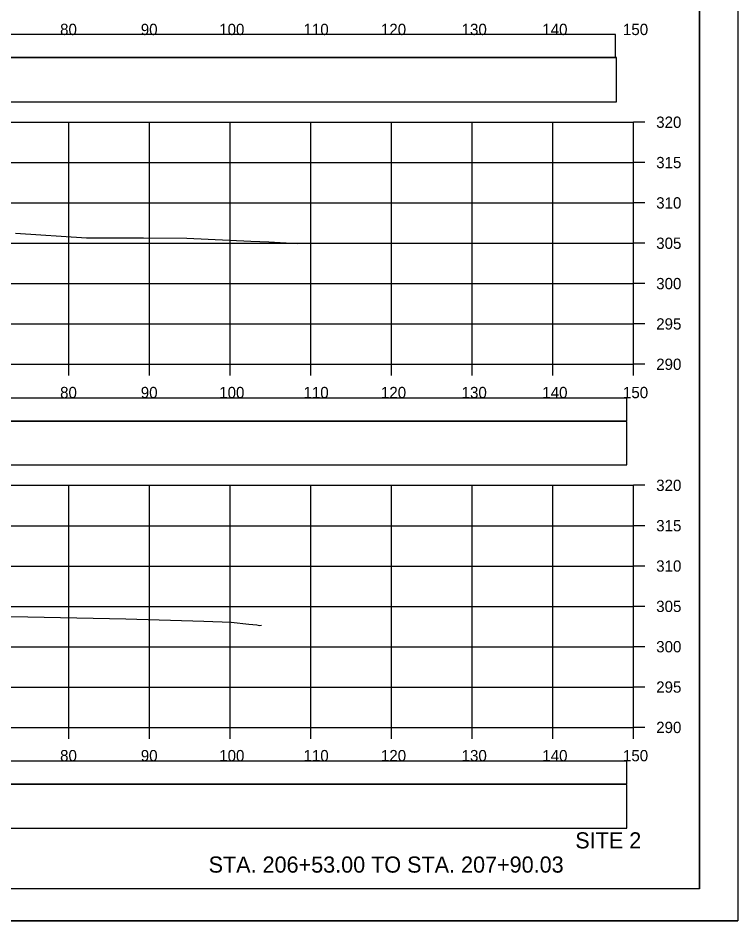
# Model space of a CAD drawing. Extents: x 1368122 to 1710785, y 373130 to 557566.
# Drawn here: x 1370095.9 to 1370185.2, y 374410.4 to 374522.2 of the extents above; entities that cross this region are included whole.
import ezdxf

# ---------------------------------------------------------------- set-up
doc = ezdxf.new("R2010")
doc.units = 0
for name, color, linetype in [('R_Alt Surface', 7, 'Continuous'), ('R_Axis', 7, 'Continuous'), ('R_Axis Annot', 7, 'Continuous'), ('R_Border', 7, 'Continuous'), ('R_Draft', 7, 'Continuous'), ('R_Exist Surface', 7, 'Continuous'), ('R_Grid', 7, 'Continuous'), ('R_No Plot', 7, 'Continuous')]:
    doc.layers.add(name, color=color, linetype=linetype)

msp = doc.modelspace()

# ---------------------------------------------------------------- linework, layer by layer
for points in [[(1369871.69, 374517.38), (1370169.99, 374517.38), (1370169.99, 374520.2), (1369871.69, 374520.2)], [(1369873.09, 374472.33), (1370171.39, 374472.33), (1370171.39, 374475.15), (1369873.09, 374475.15)], [(1369873.09, 374466.86), (1370171.39, 374466.86), (1370171.39, 374472.27), (1369873.09, 374472.27)], [(1369873.09, 374427.33), (1370171.39, 374427.33), (1370171.39, 374430.15), (1369873.09, 374430.15)], [(1369873.09, 374421.86), (1370171.39, 374421.86), (1370171.39, 374427.27), (1369873.09, 374427.27)]]:
    msp.add_lwpolyline(points, close=True)
at = {"layer": 'R_Alt Surface'}
msp.add_lwpolyline([(1369871.69, 374511.86), (1370170.11, 374511.86), (1370170.11, 374517.38), (1369871.69, 374517.38)], close=True, dxfattribs=at)
at = {"layer": 'R_Axis'}
for p, q in [((1370172.24, 374479.34), (1370172.24, 374509.34)), ((1370173.64, 374509.34), (1370172.24, 374509.34)), ((1370173.64, 374504.34), (1370172.24, 374504.34)), ((1370173.64, 374499.34), (1370172.24, 374499.34)), ((1370173.64, 374494.34), (1370172.24, 374494.34)), ((1370173.64, 374489.34), (1370172.24, 374489.34)), ((1370173.64, 374484.34), (1370172.24, 374484.34)), ((1369872.24, 374479.34), (1370172.24, 374479.34)), ((1370102.24, 374477.94), (1370102.24, 374479.34)), ((1370112.24, 374477.94), (1370112.24, 374479.34)), ((1370122.24, 374477.94), (1370122.24, 374479.34)), ((1370132.24, 374477.94), (1370132.24, 374479.34)), ((1370142.24, 374477.94), (1370142.24, 374479.34)), ((1370152.24, 374477.94), (1370152.24, 374479.34)), ((1370162.24, 374477.94), (1370162.24, 374479.34)), ((1370172.24, 374477.94), (1370172.24, 374479.34)), ((1370173.64, 374479.34), (1370172.24, 374479.34)), ((1370172.24, 374434.34), (1370172.24, 374464.34)), ((1370173.64, 374464.34), (1370172.24, 374464.34)), ((1370173.64, 374459.34), (1370172.24, 374459.34)), ((1370173.64, 374454.34), (1370172.24, 374454.34)), ((1370173.64, 374449.34), (1370172.24, 374449.34)), ((1370173.64, 374444.34), (1370172.24, 374444.34)), ((1370173.64, 374439.34), (1370172.24, 374439.34)), ((1369872.24, 374434.34), (1370172.24, 374434.34)), ((1370102.24, 374432.94), (1370102.24, 374434.34)), ((1370112.24, 374432.94), (1370112.24, 374434.34)), ((1370122.24, 374432.94), (1370122.24, 374434.34)), ((1370132.24, 374432.94), (1370132.24, 374434.34)), ((1370142.24, 374432.94), (1370142.24, 374434.34)), ((1370152.24, 374432.94), (1370152.24, 374434.34)), ((1370162.24, 374432.94), (1370162.24, 374434.34)), ((1370172.24, 374432.94), (1370172.24, 374434.34)), ((1370173.64, 374434.34), (1370172.24, 374434.34))]:
    msp.add_line(p, q, dxfattribs=at)
at = {"layer": 'R_Border'}
for q in [(1370180.42, 374619.8), (1369864.24, 374414.34)]:
    msp.add_line((1370180.42, 374414.34), q, dxfattribs=at)
at = {"layer": 'R_Exist Surface'}
for points in [[(1370095.63, 374495.6), (1370104.41, 374495), (1370111.47, 374495.02), (1370116.85, 374494.96), (1370124.79, 374494.6), (1370127.03, 374494.53), (1370130.58, 374494.31)], [(1370094.56, 374448.09), (1370097.15, 374448.06), (1370109.3, 374447.8), (1370118.95, 374447.51), (1370122.35, 374447.39), (1370124.55, 374447.14), (1370125.55, 374447.04), (1370125.87, 374446.97), (1370126.1, 374447.02)]]:
    msp.add_lwpolyline(points, dxfattribs=at)
at = {"layer": 'R_Grid'}
for p, q in [((1369872.24, 374509.34), (1370172.24, 374509.34)), ((1370102.24, 374479.34), (1370102.24, 374509.34)), ((1370112.24, 374479.34), (1370112.24, 374509.34)), ((1370122.24, 374479.34), (1370122.24, 374509.34)), ((1370132.24, 374479.34), (1370132.24, 374509.34)), ((1370142.24, 374479.34), (1370142.24, 374509.34)), ((1370152.24, 374479.34), (1370152.24, 374509.34)), ((1370162.24, 374479.34), (1370162.24, 374509.34)), ((1370172.24, 374479.34), (1370172.24, 374509.34)), ((1369872.24, 374504.34), (1370172.24, 374504.34)), ((1369872.24, 374499.34), (1370172.24, 374499.34)), ((1369872.24, 374494.34), (1370172.24, 374494.34)), ((1369872.24, 374489.34), (1370172.24, 374489.34)), ((1369872.24, 374484.34), (1370172.24, 374484.34)), ((1369872.24, 374479.34), (1370172.24, 374479.34)), ((1369872.24, 374464.34), (1370172.24, 374464.34)), ((1370102.24, 374434.34), (1370102.24, 374464.34)), ((1370112.24, 374434.34), (1370112.24, 374464.34)), ((1370122.24, 374434.34), (1370122.24, 374464.34)), ((1370132.24, 374434.34), (1370132.24, 374464.34)), ((1370142.24, 374434.34), (1370142.24, 374464.34)), ((1370152.24, 374434.34), (1370152.24, 374464.34)), ((1370162.24, 374434.34), (1370162.24, 374464.34)), ((1370172.24, 374434.34), (1370172.24, 374464.34)), ((1369872.24, 374459.34), (1370172.24, 374459.34)), ((1369872.24, 374454.34), (1370172.24, 374454.34)), ((1369872.24, 374449.34), (1370172.24, 374449.34)), ((1369872.24, 374444.34), (1370172.24, 374444.34)), ((1369872.24, 374439.34), (1370172.24, 374439.34)), ((1369872.24, 374434.34), (1370172.24, 374434.34))]:
    msp.add_line(p, q, dxfattribs=at)
at = {"layer": 'R_No Plot'}
msp.add_line((1369851.84, 374410.36), (1370185.17, 374410.36), dxfattribs=at)
for points in [[(1369851.83, 374623.69), (1370185.17, 374623.69), (1370185.17, 374410.35), (1369851.83, 374410.35)], [(1370098.16, 374619.8), (1370117.78, 374619.8), (1370117.78, 374609.92), (1370133.89, 374609.92), (1370157.09, 374609.92), (1370157.21, 374581.76), (1370180.42, 374581.76), (1370180.42, 374414.34), (1369864.24, 374414.34), (1369864.24, 374619.8)]]:
    msp.add_lwpolyline(points, close=True, dxfattribs=at)

# ---------------------------------------------------------------- texts
at = {"layer": 'R_Axis Annot'}
for s, p in [('80', (1370101.15, 374520.14)), ('90', (1370111.15, 374520.14)), ('100', (1370120.87, 374520.14)), ('110', (1370131.32, 374520.14)), ('120', (1370140.92, 374520.14)), ('130', (1370150.92, 374520.14)), ('140', (1370160.92, 374520.14)), ('150', (1370170.92, 374520.14)), ('320', (1370175.04, 374508.64)), ('315', (1370175.04, 374503.64)), ('310', (1370175.04, 374498.64)), ('305', (1370175.04, 374493.64)), ('300', (1370175.04, 374488.64)), ('295', (1370175.04, 374483.64)), ('290', (1370175.04, 374478.64)), ('80', (1370101.15, 374475.14)), ('90', (1370111.15, 374475.14)), ('100', (1370120.87, 374475.14)), ('110', (1370131.32, 374475.14)), ('120', (1370140.92, 374475.14)), ('130', (1370150.92, 374475.14)), ('140', (1370160.92, 374475.14)), ('150', (1370170.92, 374475.14)), ('320', (1370175.04, 374463.64)), ('315', (1370175.04, 374458.64)), ('310', (1370175.04, 374453.64)), ('305', (1370175.04, 374448.64)), ('300', (1370175.04, 374443.64)), ('295', (1370175.04, 374438.64)), ('290', (1370175.04, 374433.64)), ('80', (1370101.15, 374430.14)), ('90', (1370111.15, 374430.14)), ('100', (1370120.87, 374430.14)), ('110', (1370131.32, 374430.14)), ('120', (1370140.92, 374430.14)), ('130', (1370150.92, 374430.14)), ('140', (1370160.92, 374430.14)), ('150', (1370170.92, 374430.14))]:
    msp.add_text(s, height=1.4, dxfattribs=at).set_placement(p)
at = {"layer": 'R_Draft'}
for s, p in [('SITE 2', (1370165.01, 374419.34)), ('STA. 206+53.00 TO STA. 207+90.03', (1370119.56, 374416.34))]:
    msp.add_text(s, height=2, dxfattribs=at).set_placement(p)

doc.saveas('drawing.dxf')
